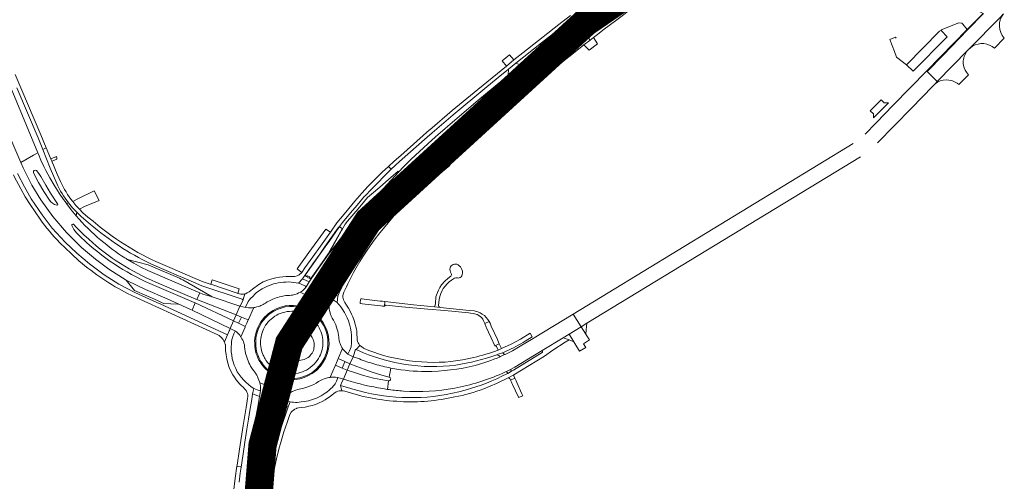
# Model space of a CAD drawing. Header units: metres. Extents: x 166325 to 190320, y 381923 to 404576.
# Tile 494 of 656: x 170089 to 170612, y 392070 to 392315. Entities that reach past the tile are written whole.
import ezdxf

# ---------------------------------------------------------------- set-up
doc = ezdxf.new("R2010")
doc.units = ezdxf.units.M
for name, color, linetype, lineweight in [('B-WE-VH-VERHARDING_ASFALT-GV', 8, 'Continuous', 18), ('B-WE-VH-VERHARDING_BETON-GV', 8, 'Continuous', 18), ('B-WE-VH-VERHARDING_BETONSTRAATSTEEN-GV', 8, 'Continuous', 18), ('B-WE-VH-VERHARDING_HALFVERHARDING-GV', 8, 'Continuous', 18), ('B-WE-VH-VERHARDING_N-WEG', 8, 'Continuous', 18)]:
    doc.layers.add(name, color=color, linetype=linetype, lineweight=lineweight)

msp = doc.modelspace()

# ---------------------------------------------------------------- linework, layer by layer
at = {"layer": 'B-WE-VH-VERHARDING_ASFALT-GV', "flags": 128}
for points in [[(170034.33, 392369.89), (170058.99, 392311.43), (170067.726, 392290.779), (170079.119, 392263.941), (170089.584, 392239.483), (170096.315, 392243.316), (170098.605, 392244.62), (170084.444, 392278.821), (170083.43, 392281.202), (170078.206, 392293.472), (170070.212, 392312.221), (170069.248, 392314.505), (170049.059, 392361.69)], [(170601.067, 392318.545), (170592.557, 392309.904), (170579.571, 392296.454), (170571.064, 392287.827), (170576.406, 392282.418), (170592.739, 392299.18), (170593.175, 392299.627), (170609.781, 392316.513)], [(170611.667, 392318.43), (170609.781, 392316.513), (170593.175, 392299.627), (170593.931, 392300.266)], [(170606.897, 392300.151), (170612.055, 392305.416)], [(170592.739, 392299.18), (170576.406, 392282.418), (170575.255, 392281.237)], [(170605.66, 392301.059), (170606.343, 392300.558), (170606.897, 392300.151)], [(170087.532, 392279.03), (170098.766, 392252.568), (170101.257, 392246.285), (170103.106, 392247.26), (170100.273, 392254.071), (170086.686, 392286.14)], [(170570.834, 392288.06), (170553.063, 392269.863), (170543.967, 392260.549), (170538.089, 392254.529)], [(170544.685, 392249.95), (170562.682, 392268.326), (170574.109, 392280.066), (170575.255, 392281.237), (170576.406, 392282.418), (170571.064, 392287.827), (170570.834, 392288.06)], [(170587.023, 392281.563), (170587.936, 392280.796), (170592.981, 392285.946), (170592.418, 392286.742)], [(170592.418, 392286.742), (170591.963, 392287.384)], [(170531.804, 392249.444), (170383.095, 392158.892), (170387.292, 392152.128), (170390.273, 392153.943), (170535.622, 392242.45)], [(170119.018, 392211.095), (170116.362, 392214.341), (170113.836, 392217.689), (170113.122, 392218.619), (170112.278, 392219.807), (170110.003, 392223.133), (170107.33, 392227.329), (170105.026, 392231.226), (170102.906, 392235.177), (170101.856, 392237.307), (170100.311, 392240.655), (170098.916, 392243.868), (170098.605, 392244.62), (170096.315, 392243.316), (170089.584, 392239.483), (170090.818, 392236.599), (170095.384, 392227.376), (170100.304, 392219.534), (170106.606, 392210.716), (170113.793, 392202.239), (170121.848, 392194.309), (170129.327, 392188.005), (170136.281, 392182.747), (170145.641, 392176.964), (170146.292, 392176.562), (170155.857, 392171.902), (170167.334, 392167.016), (170173.134, 392164.391), (170179.82, 392161.365), (170180.616, 392160.982), (170182.311, 392164.759)], [(170104.847, 392219.402), (170101.859, 392223.942), (170098.94, 392228.818), (170097.07, 392232.425), (170096.314, 392234.136)], [(170097.923, 392235.098), (170099.244, 392233.633), (170100.324, 392231.956), (170102.807, 392227.337), (170105.348, 392223.113), (170109.18, 392217.436)], [(170124.325, 392197.156), (170120.991, 392200.241), (170119.196, 392201.96)], [(170161.4, 392175.889), (170182.575, 392166.839), (170183.143, 392166.615), (170184.709, 392170.105), (170183.824, 392170.432), (170157.012, 392182.096), (170153.286, 392183.831), (170149.616, 392185.85), (170146.193, 392187.89)], [(170182.311, 392164.759), (170181.78, 392165.008), (170160.585, 392174.063)], [(170383.095, 392158.892), (170362.342, 392146.255), (170361.826, 392145.941), (170354.921, 392141.762), (170350.715, 392139.36), (170346.881, 392137.431), (170346.597, 392137.299), (170344.398, 392136.276), (170344.296, 392136.231), (170344.194, 392136.186)], [(170345.236, 392127.232), (170347.159, 392128.095), (170347.667, 392128.347), (170349.756, 392129.384), (170352.014, 392130.629), (170366.478, 392139.454), (170377.665, 392146.266), (170380.918, 392148.247), (170387.292, 392152.128), (170383.095, 392158.892)], [(170287.218, 392129.987), (170286.21, 392130.178), (170285.327, 392125.401)], [(170284.902, 392123.435), (170284.335, 392118.856), (170285.31, 392118.72)]]:
    msp.add_lwpolyline(points, dxfattribs=at)
for points in [[(170467.109, 392370.489), (170466.917, 392370.764), (170464.894, 392373.661), (170463.548, 392372.733), (170458.662, 392369.253), (170456.391, 392367.606), (170451.258, 392363.886), (170444.005, 392358.666), (170424.605, 392344.694), (170412.404, 392335.667), (170406.946, 392331.396), (170399.314, 392325.471), (170391.355, 392319.251), (170384.506, 392313.913), (170384.767, 392313.576), (170386.572, 392311.245), (170386.697, 392311.084), (170393.596, 392316.556), (170401.341, 392322.508), (170414.046, 392332.251), (170438.848, 392350.428), (170467.107, 392370.488)], [(170464.382, 392364.249), (170465.064, 392364.732), (170465.823, 392365.271), (170466.557, 392365.792), (170469.116, 392367.608), (170468.944, 392367.854), (170467.281, 392370.243), (170467.109, 392370.489), (170467.107, 392370.488), (170438.848, 392350.428), (170414.046, 392332.251), (170401.341, 392322.508), (170393.596, 392316.556), (170386.697, 392311.084), (170386.881, 392310.846), (170388.663, 392308.557), (170389.062, 392308.045), (170393.344, 392311.406), (170394.506, 392312.391), (170403.672, 392319.564), (170411.46, 392325.441), (170417.594, 392330.223), (170446.4, 392351.489)], [(170386.697, 392311.084), (170386.572, 392311.245), (170384.767, 392313.576), (170384.506, 392313.913), (170379.032, 392309.646), (170367.87, 392301), (170355.331, 392291.088), (170348.559, 392285.749), (170344.62, 392282.392), (170340.588, 392279.065), (170340.879, 392278.71), (170342.715, 392276.46), (170342.836, 392276.288), (170347.122, 392279.69), (170358.739, 392289.049), (170370.475, 392298.459), (170382.611, 392307.841)], [(170384.72, 392304.778), (170389.013, 392308.007), (170389.062, 392308.045), (170388.663, 392308.557), (170386.881, 392310.846), (170386.697, 392311.084), (170382.611, 392307.841), (170370.475, 392298.459), (170358.739, 392289.049), (170347.122, 392279.69), (170342.836, 392276.288), (170342.993, 392276.11), (170345.01, 392273.841), (170345.287, 392273.528), (170349.845, 392277.261), (170361.384, 392286.588), (170373.069, 392295.884)], [(170342.836, 392276.288), (170342.715, 392276.46), (170340.879, 392278.71), (170340.588, 392279.065), (170332.434, 392272.338), (170320.136, 392261.931), (170311.133, 392254.057), (170309.958, 392253.02), (170305.867, 392249.408), (170296.964, 392241.192), (170292.815, 392237.041), (170290.345, 392234.54), (170284.18, 392227.686), (170280.211, 392223.359), (170274.111, 392216.455), (170269.841, 392211.434), (170265.622, 392206.424), (170260.562, 392200.236), (170256.287, 392194.784), (170256.544, 392194.599), (170258.942, 392192.879), (170259.251, 392192.657), (170259.873, 392193.094), (170260.151, 392193.081), (170260.541, 392192.907), (170263.086, 392196.485), (170265.26, 392199.542), (170267.426, 392202.487), (170269.58, 392205.338), (170271.747, 392208.104), (170272.493, 392209.029), (170274.154, 392211.176), (170286.417, 392225.153), (170288.634, 392227.505), (170294.842, 392233.911), (170299.727, 392238.817), (170307.763, 392246.328), (170314.298, 392252.213), (170323.248, 392259.865), (170339.116, 392273.267)], [(170345.287, 392273.528), (170345.01, 392273.841), (170342.993, 392276.11), (170342.836, 392276.288), (170339.116, 392273.267), (170323.248, 392259.865), (170314.298, 392252.213), (170307.763, 392246.328), (170299.727, 392238.817), (170294.842, 392233.911), (170288.634, 392227.505), (170286.417, 392225.153), (170274.154, 392211.176), (170272.493, 392209.029), (170271.747, 392208.104), (170269.58, 392205.338), (170267.426, 392202.487), (170265.26, 392199.542), (170263.086, 392196.485), (170260.541, 392192.907), (170260.795, 392192.606), (170260.972, 392192.093), (170260.819, 392191.487), (170261.062, 392191.302), (170263.588, 392189.38), (170263.816, 392189.207), (170264.959, 392191.34), (170267.93, 392196.252), (170270.758, 392200.557), (170273.59, 392204.587), (170275.701, 392207.307), (170278.982, 392211.371), (170285.984, 392219.23), (170289.629, 392223.24), (170293.561, 392227.523), (170295.939, 392230.033), (170303.157, 392236.958), (170307.727, 392241.331), (170312.731, 392245.789), (170315.451, 392248.284), (170326.775, 392258.126), (170338.12, 392267.658)], [(170204.062, 392158.376), (170206.039, 392163.118), (170191.304, 392167.968), (170186.383, 392169.486), (170184.709, 392170.105), (170183.143, 392166.615)], [(170283.021, 392165.519), (170281.675, 392165.664), (170280.461, 392165.794), (170271.978, 392166.706), (170271.008, 392166.891), (170270.173, 392167.051), (170270.082, 392166.246), (170269.954, 392165.119), (170269.872, 392164.396), (170271.033, 392164.278), (170272.53, 392164.125), (170280.777, 392163.238), (170281.784, 392163.13), (170282.753, 392163.026)], [(170182.311, 392164.759), (170180.616, 392160.982), (170200.849, 392151.236), (170202.579, 392155.262)], [(170213.363, 392162.32), (170212.761, 392162.233), (170211.763, 392162.192), (170210.496, 392162.188), (170209.123, 392162.384), (170206.039, 392163.118), (170204.062, 392158.376), (170206.8, 392157.29), (170210.435, 392155.768), (170210.563, 392156.053), (170213.201, 392161.958)], [(170208.866, 392152.217), (170205.264, 392153.971), (170202.579, 392155.262), (170200.849, 392151.236), (170203.636, 392149.767), (170204.11, 392149.399), (170204.801, 392148.755), (170205.343, 392148.219), (170205.894, 392147.572), (170206.376, 392146.946), (170206.522, 392146.719), (170206.701, 392147.138), (170208.745, 392151.933)], [(170339.531, 392152.487), (170338.865, 392153.96), (170338.429, 392154.925), (170336.02, 392153.836), (170336.247, 392153.333), (170336.869, 392151.958), (170337.067, 392151.521), (170340.364, 392144.229), (170340.526, 392143.872), (170341.372, 392141.999), (170343.781, 392143.088), (170343.027, 392144.753), (170342.757, 392145.351)], [(170237.229, 392150.286), (170236.388, 392150.231), (170235.83, 392150.082), (170235.113, 392149.922), (170234.518, 392149.718), (170234.019, 392149.496), (170233.453, 392149.231), (170232.864, 392148.853), (170231.699, 392147.855), (170230.646, 392146.431), (170230.31, 392145.783), (170229.948, 392144.922), (170229.633, 392143.933), (170229.484, 392143.072), (170229.471, 392142.136), (170229.548, 392141.33), (170229.696, 392140.507), (170229.961, 392139.702), (170230.242, 392138.968), (170230.581, 392138.273), (170230.888, 392137.726), (170231.307, 392137.182), (170231.792, 392136.656), (170232.399, 392136.086), (170233.138, 392135.529), (170233.75, 392135.188), (170234.539, 392134.817), (170235.175, 392134.588), (170236.05, 392134.408), (170236.907, 392134.295), (170237.618, 392134.252), (170238.383, 392134.31), (170239.241, 392134.461), (170240.072, 392134.726), (170240.766, 392135.014), (170241.498, 392135.382), (170242.186, 392135.843), (170242.911, 392136.385), (170243.381, 392136.88), (170243.9, 392137.488), (170244.379, 392138.153), (170244.735, 392138.76), (170245.041, 392139.515), (170245.215, 392140.187), (170245.342, 392140.799), (170245.485, 392141.642), (170245.512, 392142.308), (170245.477, 392142.97), (170245.421, 392143.546), (170245.304, 392144.17), (170245.092, 392144.862), (170244.887, 392145.432), (170244.636, 392145.999), (170244.328, 392146.495), (170243.802, 392147.254), (170243.209, 392147.93), (170242.617, 392148.469), (170241.943, 392148.994), (170241.276, 392149.372), (170240.521, 392149.721), (170239.527, 392150.046), (170238.732, 392150.188), (170237.986, 392150.278)], [(170389.716, 392148.158), (170387.292, 392152.128), (170380.918, 392148.247), (170383.465, 392144.18), (170383.974, 392143.302), (170386.45, 392139.119), (170389.756, 392141.136), (170388.493, 392143.128), (170391.713, 392145.096), (170390.343, 392147.211)], [(170263.332, 392137.614), (170262.286, 392138.53), (170261.295, 392139.572), (170260.727, 392140.273), (170260.532, 392140.589), (170260.399, 392140.283), (170258.345, 392135.575), (170258.194, 392135.229), (170261.702, 392133.708), (170264.44, 392132.389), (170266.07, 392136.223)], [(170263.011, 392129.02), (170260.255, 392130.181), (170256.726, 392131.776), (170256.567, 392131.413), (170254.032, 392125.602), (170253.858, 392125.205), (170254.399, 392125.291), (170255.74, 392125.379), (170256.776, 392125.313), (170258.035, 392125.111), (170260.969, 392124.239)], [(170353.984, 392114.478), (170356.234, 392115.492), (170355.979, 392116.057), (170355.759, 392116.547), (170353.052, 392122.551), (170352.706, 392123.318), (170352.391, 392124.017), (170352.049, 392124.776), (170349.799, 392123.762), (170350.275, 392122.706), (170350.527, 392122.147), (170350.877, 392121.37), (170353.898, 392114.669)], [(170216.566, 392090.298), (170216.214, 392090.453), (170215.967, 392090.696), (170215.792, 392091.212), (170215.834, 392091.697), (170215.645, 392091.739), (170212.998, 392092.348), (170212.634, 392092.414), (170212.342, 392090.657), (170211.813, 392087.835), (170210.742, 392079.712), (170209.855, 392072.989), (170208.685, 392063.157), (170206.82, 392040.346), (170206.598, 392030.596), (170207.17, 392030.593), (170210.086, 392030.577), (170210.356, 392030.575), (170210.656, 392040.155), (170211.733, 392055.905), (170212.301, 392062.659), (170213.623, 392073.156), (170214.709, 392080.149)], [(170220.927, 392088.09), (170221.102, 392088.746), (170221.483, 392090.068), (170221.147, 392090.166), (170218.2, 392091.025), (170217.718, 392091.166), (170217.619, 392090.829), (170217.389, 392090.525), (170217.009, 392090.347), (170216.566, 392090.298), (170214.709, 392080.149), (170213.623, 392073.156), (170212.301, 392062.659), (170211.733, 392055.905), (170210.656, 392040.155), (170210.356, 392030.575), (170210.627, 392030.574), (170213.577, 392030.553), (170214.003, 392030.549), (170214.202, 392040.017), (170216.01, 392062.253), (170218.04, 392075.798), (170219.752, 392084.142)]]:
    msp.add_lwpolyline(points, close=True, dxfattribs=at)
at = {"layer": 'B-WE-VH-VERHARDING_ASFALT-GV'}
for points in [[(170612.055, 392305.416, -0.375289), (170611.667, 392318.43)], [(170593.931, 392300.266, -0.3337898), (170605.66, 392301.059)], [(170590.286, 392293.429, -0.1699008), (170592.739, 392299.18)], [(170590.283, 392292.207, -0.0319147), (170590.286, 392293.429)], [(170591.963, 392287.384, -0.137285), (170590.283, 392292.207)], [(170575.255, 392281.237, -0.325119), (170587.023, 392281.563)], [(170096.314, 392234.136, -0.7877605), (170097.923, 392235.098)], [(170109.18, 392217.436, -0.7045125), (170108.662, 392216.695)], [(170132.197, 392198.081, -0.0432558), (170119.018, 392211.095)], [(170116.741, 392205.952, -0.7246376), (170117.541, 392206.568)], [(170125.687, 392198.637, 0.0878697), (170161.4, 392175.889)], [(170144.786, 392188.765, -0.0365624), (170132.197, 392198.081)], [(170146.193, 392187.89, -0.0035188), (170144.786, 392188.765)], [(170344.194, 392136.186, -0.0381341), (170331.021, 392131.57)], [(170304.642, 392128.345, -0.0441889), (170287.218, 392129.987)], [(170331.021, 392131.57, -0.0581125), (170304.642, 392128.345)], [(170285.327, 392125.401, -0.9730898), (170284.902, 392123.435)], [(170320.086, 392119.435, 0.0536357), (170345.236, 392127.232)], [(170285.31, 392118.72, 0.0142991), (170292.859, 392117.914)], [(170292.859, 392117.914, 0.0561566), (170320.086, 392119.435)]]:
    msp.add_lwpolyline(points, format="xyb", dxfattribs=at)
at = {"layer": 'B-WE-VH-VERHARDING_BETON-GV', "flags": 128}
for points in [[(170419.737, 392325.621), (170423.006, 392328.186), (170441.783, 392342.211), (170441.706, 392342.316), (170440.668, 392343.725), (170440.55, 392343.885), (170434.094, 392339.133), (170418.193, 392327.19), (170414.264, 392324.142), (170407.054, 392318.755), (170404.003, 392316.431), (170393.861, 392308.714), (170390.642, 392306.196), (170390.775, 392306.026), (170391.909, 392304.581), (170392.048, 392304.403), (170393.857, 392305.8), (170395.157, 392306.831), (170399.535, 392310.243), (170405.493, 392314.743), (170408.316, 392316.875), (170413.173, 392320.626), (170415.442, 392322.359)], [(170388.766, 392301.871), (170392.048, 392304.403), (170391.909, 392304.581), (170390.775, 392306.026), (170390.642, 392306.196), (170387.304, 392303.605), (170378.157, 392296.446), (170367.731, 392288.118), (170360.251, 392282.155), (170351.311, 392274.992), (170342.369, 392267.772), (170331.863, 392258.907), (170321.104, 392249.726), (170315.485, 392244.764), (170313.481, 392242.948), (170315.031, 392241.331), (170319.8, 392245.614), (170327.72, 392252.486), (170338.99, 392262.044), (170347.07, 392268.708), (170355.18, 392275.218), (170361.124, 392279.954), (170368.014, 392285.498), (170377.341, 392292.957), (170383.131, 392297.519)], [(170305.513, 392231.719), (170306.644, 392232.968), (170308.274, 392234.769), (170310.296, 392236.91), (170314.543, 392240.874), (170315.031, 392241.331), (170313.481, 392242.948), (170313.096, 392242.6), (170309.127, 392238.854), (170306.544, 392236.205), (170303.589, 392232.878), (170301.014, 392229.987), (170299.789, 392228.554), (170297.303, 392225.442), (170292.806, 392220.492), (170290.503, 392217.753), (170288.479, 392215.399), (170286.273, 392212.795), (170281.639, 392207.011), (170277.448, 392201.914), (170274.414, 392197.912), (170272.27, 392194.917), (170272.236, 392194.865), (170268.823, 392189.701), (170267.195, 392187.005), (170265.57, 392184.223), (170264.099, 392181.562), (170262.759, 392178.89), (170261.285, 392175.905), (170260.053, 392173.24), (170258.767, 392170.23), (170258.052, 392168.329), (170257.582, 392164.954), (170258.165, 392164.369), (170258.672, 392163.805), (170259.521, 392162.724), (170260.372, 392161.568), (170261.485, 392159.75), (170262.518, 392157.862), (170262.979, 392156.878), (170263.6, 392155.278), (170264.202, 392153.511), (170264.742, 392151.391), (170265.083, 392149.487), (170265.254, 392147.632), (170265.28, 392145.499), (170265.264, 392143.557), (170265.062, 392141.495), (170264.773, 392140.481), (170264.257, 392139.296), (170263.332, 392137.614), (170266.07, 392136.223), (170266.606, 392137.801), (170267.245, 392139.681), (170267.291, 392139.75), (170267.488, 392139.989), (170267.54, 392140.013), (170267.765, 392140.119), (170269.704, 392142.22), (170269.549, 392142.373), (170269.091, 392143.002), (170268.796, 392143.624), (170268.51, 392144.303), (170268.288, 392145.155), (170268.285, 392145.777), (170268.244, 392146.52), (170268.163, 392147.766), (170268.099, 392148.63), (170268.037, 392149.837), (170267.866, 392150.927), (170267.638, 392152.072), (170267.254, 392153.55), (170266.674, 392155.442), (170265.913, 392157.376), (170265.296, 392158.794), (170264.481, 392160.427), (170263.704, 392162.014), (170262.662, 392163.54), (170261.724, 392165.064), (170261.567, 392165.319), (170260.983, 392166.426), (170260.784, 392167.161), (170260.71, 392167.874), (170260.713, 392168.328), (170260.714, 392168.591), (170260.912, 392169.416), (170261.248, 392170.468), (170262.53, 392173.309), (170263.248, 392174.901), (170265.079, 392178.484), (170266.33, 392180.931), (170269.63, 392186.821), (170271.036, 392189.09), (170273.881, 392193.384), (170277.264, 392198.093), (170280.33, 392201.987), (170283.1, 392205.378), (170287.14, 392210.314), (170289.924, 392213.71), (170293.634, 392218.215), (170298.506, 392223.802), (170301.595, 392227.317), (170303.834, 392229.864)], [(170272.484, 392221.766), (170275.853, 392225.288), (170279.181, 392228.682), (170282.619, 392232.119), (170286.281, 392235.85), (170286.151, 392235.989), (170285.008, 392237.211), (170284.866, 392237.363), (170281.595, 392234.26), (170277.735, 392230.386), (170274.189, 392226.788), (170270.731, 392223.125), (170267.013, 392218.843), (170262.216, 392213.047), (170259.341, 392209.599), (170257.433, 392207.37), (170257.417, 392207.353), (170254.029, 392202.41), (170248.728, 392194.916), (170244.686, 392189.249), (170240.533, 392183.383), (170238.867, 392181.035), (170237.411, 392179.653), (170236.417, 392179.129), (170235.219, 392178.819), (170233.695, 392178.757), (170232.079, 392178.861), (170230.605, 392178.897), (170226.974, 392178.522), (170225.011, 392178.116), (170222.924, 392177.668), (170220.7, 392176.947), (170218.276, 392175.934), (170216.011, 392174.591), (170212.708, 392172.176), (170210.893, 392170.767), (170209.816, 392170.091), (170209.017, 392169.698), (170208.638, 392169.586), (170207.688, 392166.654), (170207.644, 392166.439), (170206.236, 392163.471), (170206.039, 392163.118), (170209.123, 392162.384), (170209.039, 392162.661), (170209.845, 392164.363), (170210.419, 392165.464), (170210.956, 392166.33), (170211.621, 392167.204), (170212.956, 392168.445), (170213.897, 392169.467), (170214.653, 392170.096), (170215.855, 392170.951), (170216.892, 392171.675), (170217.767, 392172.296), (170218.868, 392172.889), (170220.334, 392173.553), (170221.493, 392174.025), (170222.608, 392174.438), (170223.828, 392174.855), (170225.019, 392175.124), (170226.287, 392175.406), (170227.562, 392175.636), (170229.068, 392175.813), (170230.412, 392175.86), (170231.923, 392175.921), (170233.264, 392175.888), (170234.556, 392175.692), (170235.955, 392175.47), (170237.128, 392175.204), (170239.203, 392177.65), (170239.91, 392178.673), (170240.395, 392179.429), (170244.726, 392185.48), (170248.363, 392190.678), (170250.989, 392194.479), (170254.352, 392199.191), (170258.26, 392204.641), (170258.815, 392205.362), (170260.465, 392207.504), (170264.75, 392212.6), (170268.321, 392216.826), (170272.18, 392221.449)], [(170259.251, 392192.657), (170258.942, 392192.879), (170256.544, 392194.599), (170256.287, 392194.784), (170253.069, 392190.631), (170248.833, 392184.746), (170243.796, 392177.589), (170242.79, 392175.968), (170241.153, 392173.33), (170240.512, 392172.527), (170239.917, 392171.896), (170239.22, 392171.267), (170238.65, 392170.824), (170238.041, 392170.463), (170238.365, 392170.305), (170242.741, 392168.186), (170243.224, 392167.952), (170243.144, 392168.158), (170245.175, 392171.485), (170246.751, 392174.047), (170247.748, 392175.668), (170252.423, 392182.853), (170257.042, 392189.605)], [(170261.729, 392185.314), (170263.816, 392189.207), (170263.588, 392189.38), (170261.062, 392191.302), (170260.819, 392191.487), (170255.801, 392182.982), (170250.693, 392174.09), (170249.849, 392172.483), (170248.472, 392169.862), (170246.714, 392166.403), (170246.528, 392166.316), (170246.942, 392166.121), (170252.848, 392163.345), (170253.257, 392163.152), (170253.194, 392163.784), (170253.307, 392165.068), (170253.464, 392166.474), (170253.662, 392167.257), (170254.612, 392170.133), (170255.235, 392172.016), (170258.37, 392178.826), (170261.523, 392184.929)], [(170248.051, 392175.729), (170250.591, 392174.4), (170252.804, 392178.412), (170256.958, 392185.597), (170260.636, 392191.608), (170260.82, 392192.079), (170260.698, 392192.521), (170260.472, 392192.787), (170260.184, 392192.884), (170259.83, 392192.871), (170259.446, 392192.561), (170257.225, 392189.524), (170250.899, 392180.081)], [(170242.79, 392175.968), (170239.203, 392177.65), (170237.128, 392175.204), (170238.102, 392174.97), (170238.967, 392174.602), (170240.116, 392174.085), (170240.756, 392173.656), (170241.153, 392173.33)], [(170249.849, 392172.483), (170246.751, 392174.047), (170245.175, 392171.485), (170248.472, 392169.862)], [(170244.987, 392167.079), (170243.224, 392167.952), (170242.741, 392168.186), (170238.365, 392170.305), (170238.041, 392170.463), (170237.197, 392170.066), (170236.347, 392169.629), (170235.254, 392169.255), (170235.194, 392169.227), (170234.507, 392169.055), (170234.003, 392168.966), (170233.278, 392168.913), (170232.253, 392168.821), (170231.209, 392168.771), (170230.459, 392168.657), (170229.507, 392168.524), (170228.792, 392168.414), (170227.882, 392168.238), (170226.945, 392167.987), (170226.075, 392167.704), (170225.208, 392167.435), (170224.326, 392167.147), (170223.468, 392166.782), (170222.855, 392166.507), (170222.018, 392166.101), (170221.301, 392165.702), (170220.555, 392165.289), (170219.641, 392164.747), (170218.83, 392164.228), (170218.321, 392163.951), (170217.682, 392163.651), (170217.13, 392163.38), (170216.548, 392163.132), (170215.745, 392162.869), (170214.939, 392162.652), (170213.844, 392162.389), (170213.363, 392162.32), (170213.201, 392161.958), (170210.563, 392156.053), (170210.435, 392155.768), (170209.674, 392154.045), (170208.866, 392152.217), (170208.745, 392151.933), (170206.701, 392147.138), (170206.522, 392146.719), (170206.743, 392146.377), (170207.074, 392145.754), (170207.496, 392144.935), (170207.838, 392144.205), (170208.128, 392143.374), (170208.345, 392142.483), (170208.507, 392141.442), (170208.615, 392140.212), (170208.782, 392139.185), (170209.037, 392137.973), (170209.284, 392137.046), (170209.606, 392135.878), (170209.943, 392134.893), (170210.331, 392133.932), (170210.818, 392132.867), (170211.211, 392132.109), (170211.656, 392131.162), (170212.278, 392130.185), (170212.729, 392129.518), (170213.3, 392128.73), (170213.911, 392127.937), (170214.378, 392127.289), (170214.481, 392127.128), (170214.902, 392126.467), (170215.28, 392125.715), (170215.761, 392124.663), (170216.122, 392123.815), (170216.461, 392122.798), (170216.554, 392122.326), (170217.023, 392122.15), (170222.34, 392120.167), (170222.724, 392120.023), (170224.548, 392119.351), (170224.603, 392119.516), (170224.923, 392120.475), (170224.941, 392120.53), (170226.529, 392125.287), (170225.524, 392125.701), (170224.333, 392126.259), (170223.083, 392127.008), (170221.891, 392127.809), (170220.801, 392128.621), (170219.942, 392129.341), (170219.043, 392130.326), (170218.155, 392131.411), (170217.288, 392132.553), (170216.695, 392133.431), (170216.131, 392134.432), (170215.577, 392135.638), (170215.165, 392136.591), (170214.711, 392137.785), (170214.355, 392139.072), (170214.126, 392140.443), (170213.95, 392141.699), (170213.832, 392143.286), (170213.826, 392144.584), (170213.919, 392145.846), (170214.101, 392147.196), (170214.398, 392148.53), (170214.736, 392149.731), (170215.167, 392150.879), (170215.706, 392152.129), (170216.391, 392153.491), (170217.095, 392154.661), (170219.093, 392157.164), (170220.043, 392158.123), (170221.079, 392159.017), (170222.317, 392159.956), (170223.704, 392160.83), (170225.184, 392161.607), (170226.635, 392162.218), (170228.339, 392162.769), (170230.022, 392163.169), (170232.225, 392163.434), (170234.477, 392163.498), (170235.881, 392163.306), (170237.329, 392163.075), (170238.567, 392162.805), (170240.031, 392162.381), (170241.236, 392161.929), (170242.037, 392161.517), (170244.446, 392166.059), (170244.458, 392166.082), (170244.913, 392166.94)], [(170254.448, 392157.977), (170254.161, 392158.673), (170253.868, 392159.59), (170253.605, 392160.686), (170253.437, 392161.499), (170253.32, 392162.524), (170253.257, 392163.152), (170252.848, 392163.345), (170246.942, 392166.121), (170246.528, 392166.316), (170244.987, 392167.079), (170244.913, 392166.94), (170244.458, 392166.082), (170244.446, 392166.059), (170242.037, 392161.517), (170242.389, 392161.336), (170243.657, 392160.701), (170244.714, 392159.958), (170245.971, 392159.008), (170247.139, 392158.007), (170248.283, 392156.854), (170249.15, 392155.816), (170250.196, 392154.344), (170251.168, 392152.625), (170252.145, 392150.317), (170252.866, 392147.924), (170253.259, 392145.316), (170253.321, 392142.815), (170253.015, 392140.318), (170252.426, 392137.819), (170251.491, 392135.453), (170250.212, 392133.243), (170248.783, 392131.228), (170246.789, 392129.125), (170244.464, 392127.254), (170242.396, 392126.141), (170240.184, 392125.162), (170237.921, 392124.491), (170235.186, 392124.046), (170233.197, 392123.976), (170231.619, 392124.063), (170230.484, 392124.24), (170229.416, 392124.424), (170228.074, 392124.764), (170226.792, 392125.179), (170226.529, 392125.287), (170224.941, 392120.53), (170224.923, 392120.475), (170224.603, 392119.516), (170224.548, 392119.351), (170226.407, 392118.666), (170226.806, 392118.52), (170231.704, 392116.721), (170232.17, 392116.55), (170232.726, 392116.962), (170233.795, 392117.626), (170235.615, 392118.431), (170236.579, 392118.707), (170237.52, 392118.923), (170239.918, 392119.408), (170241.031, 392119.767), (170242.116, 392120.129), (170244.29, 392121.011), (170245.33, 392121.499), (170246.522, 392122.171), (170247.802, 392123.036), (170248.463, 392123.447), (170249.122, 392123.794), (170249.827, 392124.137), (170250.694, 392124.431), (170251.858, 392124.789), (170253.148, 392125.093), (170253.858, 392125.205), (170254.032, 392125.602), (170256.567, 392131.413), (170256.726, 392131.776), (170257.61, 392133.856), (170258.194, 392135.229), (170258.345, 392135.575), (170260.399, 392140.283), (170260.532, 392140.589), (170260.204, 392141.121), (170259.802, 392141.826), (170259.44, 392142.624), (170259.2, 392143.136), (170258.896, 392143.998), (170258.713, 392144.816), (170258.684, 392145.082), (170258.614, 392145.75), (170258.504, 392146.678), (170258.392, 392147.668), (170258.206, 392148.787), (170258.007, 392149.799), (170257.741, 392150.742), (170257.354, 392151.993), (170256.873, 392153.099), (170256.199, 392154.516), (170255.706, 392155.541), (170255.039, 392156.773), (170254.535, 392157.768)], [(170258.052, 392168.329), (170255.976, 392169.461), (170254.612, 392170.133), (170253.662, 392167.257), (170256.051, 392166.138), (170257.582, 392164.954)], [(170226.703, 392125.81), (170227.544, 392128.327), (170227.249, 392128.438), (170226.397, 392128.836), (170225.451, 392129.323), (170224.712, 392129.734), (170223.906, 392130.261), (170223.133, 392130.802), (170222.458, 392131.363), (170221.795, 392132.01), (170221.248, 392132.524), (170220.735, 392133.135), (170220.28, 392133.68), (170219.844, 392134.353), (170219.445, 392135.004), (170219.048, 392135.682), (170218.679, 392136.413), (170218.369, 392137.047), (170217.998, 392137.923), (170217.706, 392138.744), (170217.502, 392139.659), (170217.287, 392140.542), (170217.124, 392141.543), (170217.001, 392142.656), (170216.951, 392143.896), (170216.969, 392144.849), (170217.087, 392145.929), (170217.223, 392146.83), (170217.46, 392147.913), (170218.162, 392149.958), (170218.523, 392150.806), (170219.045, 392151.849), (170219.674, 392152.889), (170220.115, 392153.509), (170220.867, 392154.513), (170221.664, 392155.366), (170222.536, 392156.201), (170223.448, 392156.949), (170224.48, 392157.699), (170225.519, 392158.319), (170226.402, 392158.761), (170227.399, 392159.188), (170228.513, 392159.592), (170229.831, 392159.957), (170231.058, 392160.148), (170232.269, 392160.317), (170233.66, 392160.358), (170234.769, 392160.32), (170235.73, 392160.199), (170236.3, 392160.114), (170237.162, 392159.921), (170238.163, 392159.662), (170239.142, 392159.343), (170240.058, 392158.943), (170240.554, 392158.721), (170241.779, 392161.031), (170241.013, 392161.426), (170239.858, 392161.858), (170238.431, 392162.271), (170237.227, 392162.534), (170235.8, 392162.762), (170234.447, 392162.947), (170232.265, 392162.885), (170230.119, 392162.626), (170228.488, 392162.239), (170226.827, 392161.702), (170225.419, 392161.109), (170223.979, 392160.353), (170222.63, 392159.504), (170221.426, 392158.59), (170220.418, 392157.721), (170219.504, 392156.798), (170217.548, 392154.346), (170216.873, 392153.225), (170216.204, 392151.896), (170215.677, 392150.673), (170215.259, 392149.559), (170214.931, 392148.395), (170214.643, 392147.1), (170214.467, 392145.789), (170214.376, 392144.565), (170214.382, 392143.308), (170214.497, 392141.757), (170214.67, 392140.526), (170214.893, 392139.191), (170215.234, 392137.956), (170215.675, 392136.798), (170216.079, 392135.862), (170216.621, 392134.682), (170217.164, 392133.721), (170217.735, 392132.874), (170218.587, 392131.752), (170219.459, 392130.686), (170220.324, 392129.739), (170221.142, 392129.052), (170222.209, 392128.258), (170223.378, 392127.473), (170224.592, 392126.745), (170225.745, 392126.205)], [(170248.714, 392155.48), (170247.876, 392156.483), (170246.764, 392157.604), (170245.626, 392158.58), (170244.39, 392159.513), (170243.374, 392160.227), (170242.14, 392160.845), (170241.779, 392161.031), (170240.554, 392158.721), (170240.949, 392158.545), (170241.672, 392158.156), (170242.479, 392157.667), (170243.105, 392157.27), (170243.675, 392156.819), (170244.266, 392156.325), (170245.073, 392155.626), (170245.804, 392154.918), (170246.526, 392153.993), (170247.056, 392153.231), (170247.54, 392152.54), (170248.061, 392151.601), (170248.52, 392150.593), (170249.022, 392149.525), (170249.295, 392148.66), (170249.619, 392147.402), (170249.856, 392146.329), (170249.992, 392145.303), (170250.028, 392144.149), (170250.039, 392143.05), (170249.982, 392141.839), (170249.866, 392140.867), (170249.707, 392140.147), (170249.508, 392139.295), (170249.174, 392138.346), (170248.733, 392137.158), (170248.298, 392136.238), (170247.713, 392135.245), (170247.051, 392134.19), (170246.317, 392133.233), (170245.425, 392132.242), (170244.416, 392131.33), (170243.398, 392130.467), (170242.4, 392129.732), (170241.334, 392129.112), (170240.314, 392128.62), (170239.214, 392128.131), (170238.036, 392127.75), (170236.904, 392127.498), (170235.611, 392127.277), (170234.294, 392127.192), (170232.602, 392127.169), (170231.652, 392127.295), (170230.821, 392127.424), (170229.893, 392127.587), (170229.032, 392127.834), (170228.262, 392128.058), (170227.544, 392128.327), (170226.703, 392125.81), (170226.981, 392125.695), (170228.227, 392125.293), (170229.531, 392124.962), (170230.573, 392124.782), (170231.677, 392124.611), (170233.203, 392124.526), (170235.132, 392124.595), (170237.799, 392125.028), (170239.993, 392125.679), (170242.154, 392126.636), (170244.158, 392127.714), (170246.415, 392129.531), (170248.357, 392131.578), (170249.749, 392133.54), (170250.995, 392135.693), (170251.9, 392137.984), (170252.473, 392140.415), (170252.77, 392142.842), (170252.71, 392145.268), (170252.328, 392147.803), (170251.627, 392150.13), (170250.674, 392152.382), (170249.731, 392154.049)], [(170206.8, 392157.29), (170204.062, 392158.376), (170202.579, 392155.262), (170205.264, 392153.971)], [(170212.731, 392116.421), (170213.452, 392119.3), (170212.052, 392120.23), (170210.597, 392121.349), (170209.265, 392122.474), (170208.005, 392123.758), (170206.581, 392125.299), (170205.571, 392126.709), (170204.616, 392128.238), (170203.745, 392129.928), (170202.939, 392131.751), (170202.37, 392133.477), (170201.936, 392135.126), (170201.619, 392137.039), (170201.414, 392138.713), (170201.325, 392140.196), (170201.332, 392141.461), (170201.441, 392142.853), (170201.6, 392144.093), (170201.762, 392145.309), (170202.002, 392146.268), (170202.251, 392147.02), (170202.814, 392148.337), (170203.456, 392149.703), (170203.636, 392149.767), (170200.849, 392151.236), (170200.566, 392150.5), (170200.367, 392149.984), (170199.459, 392147.901), (170197.746, 392144.05), (170198.162, 392142.668), (170198.419, 392142.672), (170198.376, 392141.636), (170198.425, 392139.557), (170198.615, 392137.206), (170198.97, 392135.054), (170199.535, 392132.752), (170200.341, 392130.462), (170201.356, 392128.096), (170202.156, 392126.616), (170203.061, 392125.25), (170204.008, 392123.932), (170205.879, 392121.686), (170206.831, 392120.785), (170207.7, 392119.963), (170208.663, 392118.999), (170209.274, 392118.25), (170209.726, 392117.414), (170210.002, 392116.684), (170210.19, 392115.873), (170210.23, 392115.008), (170210.075, 392113.956), (170209.669, 392111.589), (170209.272, 392109.238), (170207.638, 392099.669), (170205.732, 392087.137), (170204.495, 392078.54), (170204.405, 392077.955), (170204.646, 392077.916), (170206.473, 392077.617), (170206.666, 392077.585), (170207.503, 392083.315), (170208.543, 392090.788), (170209.616, 392097.736), (170210.489, 392102.969), (170211.281, 392107.6), (170212.331, 392113.547)], [(170264.44, 392132.389), (170261.702, 392133.708), (170261.67, 392133.542), (170260.255, 392130.181), (170263.011, 392129.02)], [(170260.178, 392118.07), (170259.434, 392120.868), (170260.393, 392122.973), (170260.969, 392124.239), (170258.035, 392125.111), (170257.638, 392124.07), (170257.241, 392123.144), (170257.008, 392122.525), (170256.557, 392121.815), (170256.222, 392121.33), (170255.756, 392120.691), (170254.97, 392119.852), (170254.359, 392119.303), (170253.347, 392118.379), (170252.085, 392117.431), (170251.253, 392116.829), (170250.279, 392116.14), (170249.147, 392115.467), (170247.785, 392114.742), (170246.605, 392114.189), (170245.615, 392113.825), (170244.534, 392113.43), (170243.506, 392113.108), (170242.412, 392112.807), (170241.335, 392112.588), (170240.088, 392112.357), (170238.617, 392112.141), (170237.388, 392112.056), (170236.451, 392111.954), (170235.455, 392111.923), (170234.52, 392111.987), (170233.509, 392112.12), (170232.776, 392112.241), (170231.56, 392109.52), (170230.711, 392106.971), (170227.34, 392097.23), (170226.362, 392094.017), (170225.233, 392090.146), (170224.384, 392087.011), (170223.198, 392081.994), (170222.463, 392078.335), (170221.888, 392075.089), (170222.003, 392075.07), (170223.798, 392074.776), (170224.036, 392074.737), (170224.44, 392077.013), (170225.404, 392081.932), (170226.695, 392087.093), (170227.888, 392091.364), (170229.378, 392096.271), (170231.075, 392101.274), (170232.505, 392105.457), (170233.172, 392106.659), (170233.718, 392107.318), (170234.377, 392107.867), (170235.143, 392108.304), (170236.103, 392108.759), (170236.229, 392108.796), (170237.028, 392109.033), (170238.45, 392109.18), (170240.667, 392109.422), (170242.676, 392109.869), (170244.384, 392110.316), (170245.673, 392110.696), (170247.021, 392111.212), (170248.17, 392111.709), (170249.616, 392112.4), (170251.294, 392113.334), (170252.602, 392114.098), (170253.854, 392115.012), (170255.952, 392116.696), (170257.062, 392117.508), (170257.985, 392117.893), (170258.701, 392118.087), (170259.505, 392118.12)], [(170220.931, 392113.433), (170221.642, 392116.331), (170222.724, 392120.023), (170222.34, 392120.167), (170217.023, 392122.15), (170216.554, 392122.326), (170216.687, 392121.648), (170216.888, 392120.523), (170216.931, 392119.2), (170216.897, 392118.015), (170216.369, 392114.991), (170215.307, 392108.689), (170214.36, 392103.157), (170213.195, 392095.789), (170212.634, 392092.414), (170212.998, 392092.348), (170215.645, 392091.739), (170215.834, 392091.697), (170216.943, 392096.474), (170217.788, 392100.342), (170219.12, 392106.004), (170220.201, 392110.275)], [(170216.897, 392118.015), (170215.193, 392118.619), (170213.452, 392119.3), (170212.731, 392116.421), (170215.471, 392115.443), (170216.369, 392114.991)], [(170228.232, 392110.706), (170229.356, 392113.514), (170229.675, 392114.001), (170230.388, 392114.912), (170231.069, 392115.569), (170231.851, 392116.313), (170232.17, 392116.55), (170231.704, 392116.721), (170226.806, 392118.52), (170226.407, 392118.666), (170225.133, 392114.969), (170224.152, 392112.276), (170222.39, 392107.223), (170221.125, 392102.891), (170219.635, 392097.988), (170218.661, 392094.39), (170217.718, 392091.166), (170218.2, 392091.025), (170221.147, 392090.166), (170221.483, 392090.068), (170222.701, 392094.295), (170226.384, 392106.09)], [(170225.133, 392114.969), (170221.642, 392116.331), (170220.931, 392113.433), (170224.152, 392112.276)], [(170232.776, 392112.241), (170231.507, 392112.627), (170229.693, 392113.295), (170229.356, 392113.514), (170228.232, 392110.706), (170229.444, 392110.255), (170231.245, 392109.583), (170231.56, 392109.52)]]:
    msp.add_lwpolyline(points, close=True, dxfattribs=at)
for points in [[(170381.673, 392317.631), (170375.365, 392312.715), (170356.343, 392297.678), (170351.539, 392293.9), (170347.546, 392290.695), (170332.326, 392278.273), (170318.733, 392267.018), (170306.893, 392256.832), (170306.742, 392256.702), (170291.479, 392243.189), (170287.936, 392240.12), (170284.866, 392237.363), (170285.008, 392237.211), (170286.151, 392235.989), (170286.281, 392235.85), (170288.414, 392237.805), (170290.844, 392239.958), (170305.503, 392252.846), (170308.168, 392255.276), (170319.311, 392264.811), (170336.141, 392278.824), (170343.25, 392284.635), (170348.679, 392289.063), (170352.529, 392292.195), (170366.258, 392303.002), (170382.105, 392315.477)], [(170110.75, 392229.236), (170108.952, 392233.202), (170106.038, 392240.209), (170105.787, 392240.813), (170105.522, 392241.45), (170105.413, 392241.712), (170103.106, 392247.26), (170101.257, 392246.285), (170105.206, 392236.324), (170108.707, 392228.347)], [(170141.484, 392172.394), (170146.208, 392169.822), (170150.883, 392167.588), (170194.265, 392147.859), (170194.934, 392147.463), (170195.56, 392147.001), (170196.134, 392146.477), (170196.652, 392145.897), (170197.108, 392145.267), (170197.496, 392144.593), (170197.746, 392144.05), (170199.459, 392147.901), (170163.942, 392164.071), (170161.775, 392165.058), (170150.103, 392170.372), (170141.717, 392174.838), (170133.917, 392179.733), (170126.123, 392185.48), (170119.446, 392191.157), (170113.101, 392197.158), (170106.237, 392204.567), (170100.991, 392211.646), (170095.186, 392220.176), (170091.612, 392226.443), (170087.807, 392233.584)], [(170105.348, 392223.113), (170102.807, 392227.337), (170100.324, 392231.956), (170099.244, 392233.633), (170097.923, 392235.098)], [(170085.778, 392232.825), (170086.125, 392231.898), (170089.615, 392225.37), (170091.938, 392221.216), (170094.493, 392217.088), (170099.851, 392209.377)], [(170109.18, 392217.436), (170105.348, 392223.113)], [(170114.961, 392217.917), (170117.045, 392215.399), (170119.286, 392213.018), (170120.543, 392211.809), (170121.717, 392210.75), (170122.923, 392209.728), (170126.584, 392206.516)], [(170131.78, 392205.12), (170128.086, 392208.18), (170125.252, 392210.377), (170122.571, 392212.757), (170120.733, 392214.588), (170118.893, 392216.611), (170117.158, 392218.724)], [(170125.687, 392198.637), (170123.066, 392201.021), (170119.115, 392204.887), (170117.541, 392206.568)], [(170110.257, 392196.807), (170116.271, 392191.015)], [(170158.403, 392185.711), (170159.006, 392185.423), (170160.234, 392184.889), (170173.358, 392179.188), (170174.327, 392178.767), (170175.189, 392178.392), (170181.31, 392175.74), (170185.774, 392173.955), (170206.597, 392167.051), (170207.104, 392166.809), (170207.572, 392166.497), (170207.644, 392166.439), (170207.688, 392166.654), (170208.638, 392169.586), (170207.976, 392169.473), (170207.245, 392169.426), (170206.513, 392169.458), (170205.789, 392169.571), (170205.081, 392169.761), (170204.85, 392169.852)], [(170204.85, 392169.852), (170204.466, 392170.003), (170190.515, 392174.7), (170190.158, 392174.82), (170186.501, 392176.051), (170182.162, 392177.769), (170168.794, 392183.591)], [(170202.579, 392155.262), (170204.062, 392158.376), (170183.143, 392166.615), (170182.575, 392166.839), (170161.4, 392175.889)], [(170160.585, 392174.063), (170181.78, 392165.008), (170182.311, 392164.759), (170202.579, 392155.262)], [(170360.119, 392148.677), (170355.065, 392145.552), (170350.13, 392142.862), (170345.025, 392140.509), (170343.161, 392139.757), (170342.677, 392139.562)], [(170348.468, 392125.033), (170348.845, 392125.215), (170351.477, 392126.607), (170351.494, 392126.553), (170367.776, 392136.515), (170372.242, 392139.725), (170378.862, 392143.916), (170380.887, 392145.123), (170377.665, 392146.266), (170366.478, 392139.454), (170366.743, 392139.236), (170366.794, 392138.888), (170366.789, 392138.58), (170366.532, 392138.398), (170351.35, 392129.079), (170350.297, 392128.479), (170348.235, 392127.357), (170347.842, 392127.143)], [(170357.603, 392144.503), (170361.304, 392146.78), (170360.119, 392148.677)], [(170270.509, 392141.554), (170269.704, 392142.22), (170267.765, 392140.119), (170271.612, 392138.334)], [(170269.454, 392135.025), (170266.07, 392136.223), (170264.44, 392132.389), (170268.164, 392130.961), (170271.919, 392129.511), (170276.201, 392128.052), (170281.437, 392126.47), (170285.327, 392125.401), (170286.21, 392130.178)], [(170330.311, 392135.861), (170324.234, 392134.564), (170318.088, 392133.653)], [(170342.386, 392137.207), (170343.121, 392137.475), (170345.451, 392138.265), (170345.593, 392138.333), (170346.672, 392138.852), (170347.364, 392139.137)], [(170284.902, 392123.435), (170280.873, 392124.088), (170276.889, 392124.88), (170271.661, 392126.168), (170266.792, 392127.744), (170263.011, 392129.02), (170260.969, 392124.239), (170265.124, 392123.088)], [(170335.504, 392119.211), (170342.254, 392122.037), (170348.468, 392125.033)], [(170272.63, 392117.236), (170266.028, 392118.952), (170264.947, 392119.289), (170259.434, 392120.868), (170260.178, 392118.07), (170260.876, 392118.04), (170261.758, 392117.86)], [(170284.335, 392118.856), (170284.902, 392123.435)], [(170205.57, 392069.473), (170206.179, 392074.252), (170206.666, 392077.585), (170206.473, 392077.617), (170204.646, 392077.916), (170204.405, 392077.955), (170203.444, 392071.691), (170202.512, 392064.22)], [(170222.688, 392066.488), (170223.469, 392071.552), (170224.036, 392074.737), (170223.798, 392074.776), (170222.003, 392075.07), (170221.888, 392075.089), (170221.777, 392074.462), (170221.073, 392070.506), (170220.545, 392067.239)]]:
    msp.add_lwpolyline(points, dxfattribs=at)
at = {"layer": 'B-WE-VH-VERHARDING_BETON-GV'}
for points in [[(170108.707, 392228.347, 0.059595), (170114.961, 392217.917)], [(170117.158, 392218.724, -0.05745), (170110.75, 392229.236)], [(170104.847, 392219.402, 0.1705274), (170108.662, 392216.695)], [(170099.851, 392209.377, 0.046826), (170110.257, 392196.807)], [(170116.741, 392205.952, 0.1059467), (170119.196, 392201.96)], [(170126.584, 392206.516, 0.0654347), (170158.403, 392185.711)], [(170168.794, 392183.591, -0.0743624), (170131.78, 392205.12)], [(170124.325, 392197.156, 0.0863088), (170160.585, 392174.063)], [(170116.271, 392191.015, 0.060728), (170141.484, 392172.394)], [(170347.364, 392139.137, 0.0453101), (170357.603, 392144.503)], [(170271.978, 392140.615, -0.0688901), (170270.509, 392141.554)], [(170293.044, 392134.536, -0.0628054), (170271.978, 392140.615)], [(170342.677, 392139.562, -0.0385566), (170330.311, 392135.861)], [(170277.63, 392132.251, -0.0273973), (170269.454, 392135.025)], [(170271.612, 392138.334, 0.0578286), (170293.903, 392132.095)], [(170318.088, 392133.653, -0.0686383), (170293.044, 392134.536)], [(170320.655, 392131.758, 0.0501986), (170342.386, 392137.207)], [(170286.21, 392130.178, -0.0222572), (170277.63, 392132.251)], [(170293.903, 392132.095, 0.0713591), (170320.655, 392131.758)], [(170347.842, 392127.143, -0.0569211), (170325.619, 392118.48)], [(170265.124, 392123.088, 0.0371631), (170284.335, 392118.856)], [(170325.619, 392118.48, -0.0690155), (170298.611, 392114.478)], [(170320.228, 392114.835, 0.0470074), (170335.504, 392119.211)], [(170261.758, 392117.86, 0.0676191), (170291.145, 392112.383)], [(170298.611, 392114.478, -0.0664323), (170272.63, 392117.236)], [(170291.145, 392112.383, 0.0693901), (170320.228, 392114.835)]]:
    msp.add_lwpolyline(points, format="xyb", dxfattribs=at)
at = {"layer": 'B-WE-VH-VERHARDING_BETONSTRAATSTEEN-GV', "flags": 128}
for points in [[(170600.75, 392318.693), (170592.314, 392310.055), (170570.834, 392288.06), (170571.064, 392287.827), (170579.571, 392296.454), (170592.557, 392309.904), (170601.067, 392318.545)], [(170578.677, 392309.957), (170578.966, 392310.18), (170579.349, 392310.345), (170587.959, 392313.595), (170589.414, 392313.462), (170590.07, 392312.902), (170592.314, 392310.055), (170600.75, 392318.693), (170596.779, 392320.505), (170596.416, 392320.684), (170596.219, 392320.801)], [(170554.522, 392305.484), (170554.291, 392306.034), (170551.197, 392304.841), (170553.713, 392298.361), (170554.866, 392295.391), (170560.134, 392291.382), (170577.613, 392309.207), (170578.553, 392309.634)], [(170578.553, 392309.634), (170577.613, 392309.207), (170560.134, 392291.382), (170563.587, 392287.943), (170581.51, 392306.07), (170581.729, 392306.291)], [(170581.729, 392306.291), (170578.684, 392309.314)], [(170271.919, 392129.511), (170268.164, 392130.961), (170264.44, 392132.389), (170263.011, 392129.02), (170266.792, 392127.744), (170271.661, 392126.168), (170276.889, 392124.88), (170280.873, 392124.088), (170284.902, 392123.435)], [(170285.327, 392125.401), (170281.437, 392126.47), (170276.201, 392128.052), (170271.919, 392129.511)]]:
    msp.add_lwpolyline(points, dxfattribs=at)
for points in [[(170393.861, 392308.714), (170393.344, 392311.406), (170389.062, 392308.045), (170389.013, 392308.007), (170384.72, 392304.778), (170387.304, 392303.605), (170390.642, 392306.196)], [(170395.992, 392302.557), (170393.857, 392305.8), (170392.048, 392304.403), (170388.766, 392301.871), (170391.534, 392299.101), (170391.573, 392299.058)], [(170351.539, 392293.9), (170349.278, 392296.622), (170345.237, 392293.494), (170347.546, 392290.695)], [(170355.331, 392291.088), (170352.529, 392292.195), (170348.679, 392289.063), (170348.559, 392285.749)], [(170550.47, 392271.142), (170548.292, 392271.129), (170546.603, 392272.755), (170540.852, 392266.891), (170542.524, 392265.207), (170542.631, 392263.109)], [(170313.096, 392242.6), (170312.731, 392245.789), (170307.727, 392241.331), (170303.157, 392236.958), (170306.544, 392236.205), (170309.127, 392238.854)], [(170106.038, 392240.209), (170108.454, 392241.055), (170108.763, 392241.163), (170108.658, 392241.749), (170108.597, 392242.559), (170108.259, 392242.438), (170107.854, 392242.291), (170107.636, 392242.213), (170105.522, 392241.45), (170105.787, 392240.813)], [(170317.437, 392237.817), (170317.105, 392238.181), (170314.543, 392240.874), (170310.296, 392236.91), (170308.274, 392234.769), (170309.022, 392233.825), (170310.611, 392232.205)], [(170274.111, 392216.455), (170280.211, 392223.359), (170284.18, 392227.686), (170290.345, 392234.54), (170290.091, 392234.787), (170285.014, 392230.384), (170280.359, 392226.348), (170275.966, 392222.555), (170273.723, 392220.739), (170272.115, 392218.849), (170268.792, 392214.858), (170263.151, 392208.22), (170261.891, 392206.679), (170260.475, 392204.155), (170259.991, 392203.293), (170253.069, 392190.631), (170256.287, 392194.784), (170260.562, 392200.236), (170265.622, 392206.424), (170269.841, 392211.434)], [(170281.699, 392209.717), (170284.453, 392213.088), (170287.242, 392216.477), (170288.293, 392218.306), (170289.939, 392220.697), (170291.938, 392223.657), (170294.238, 392227.14), (170296.127, 392229.817), (170295.939, 392230.033), (170293.561, 392227.523), (170289.629, 392223.24), (170285.984, 392219.23), (170278.982, 392211.371), (170275.701, 392207.307), (170273.59, 392204.587), (170270.758, 392200.557), (170267.93, 392196.252), (170264.959, 392191.34), (170263.816, 392189.207), (170261.729, 392185.314), (170264.145, 392188.24), (170267.573, 392192.44), (170270.522, 392195.946), (170270.613, 392196.052), (170273.902, 392199.932), (170275.688, 392202.125), (170277.248, 392204.2)], [(170131.191, 392219.289), (170128.601, 392224.374), (170119.958, 392220.171), (170117.158, 392218.724), (170118.893, 392216.611), (170120.733, 392214.588), (170123.379, 392215.951)], [(170117.045, 392215.399), (170114.961, 392217.917), (170113.836, 392217.689), (170116.362, 392214.341), (170119.018, 392211.095), (170119.286, 392213.018)], [(170254.029, 392202.41), (170251.556, 392204.057), (170242.584, 392191.521), (170236.429, 392182.868), (170238.436, 392181.359), (170238.867, 392181.035), (170240.533, 392183.383), (170244.686, 392189.249), (170248.728, 392194.916)], [(170254.64, 392194.01), (170259.383, 392202.597), (170260.277, 392204.299), (170258.933, 392205.276), (170258.597, 392204.846), (170256.916, 392202.522), (170253.691, 392197.923), (170251.316, 392194.578), (170248.665, 392190.851), (170246.188, 392187.334), (170243.951, 392184.271), (170240.587, 392179.481), (170240.617, 392179.293), (170241.471, 392178.832), (170241.895, 392179.186), (170243.17, 392178.611), (170243.016, 392178.119), (170243.659, 392177.755), (170248.373, 392184.582), (170252.899, 392190.794)], [(170265.445, 392184.322), (170267.075, 392187.091), (170268.694, 392189.754), (170272.111, 392194.956), (170270.821, 392195.9), (170270.602, 392195.637), (170268.377, 392192.983), (170266.534, 392190.755), (170264.243, 392187.918), (170261.964, 392185.283), (170261.511, 392184.595), (170259.329, 392180.267), (170257.475, 392176.434), (170255.55, 392172.018), (170255.572, 392171.883), (170256.385, 392171.584), (170256.667, 392171.914), (170258.046, 392171.313), (170258.039, 392170.766), (170258.679, 392170.516), (170259.95, 392173.414), (170261.167, 392176.003), (170262.658, 392179.059), (170263.939, 392181.659)], [(170157.982, 392184.734), (170157.312, 392185.028), (170146.193, 392187.89), (170149.616, 392185.85), (170153.286, 392183.831), (170157.012, 392182.096), (170183.824, 392170.432), (170184.709, 392170.105), (170186.383, 392169.486), (170191.304, 392167.968), (170175.636, 392177.135), (170174.788, 392177.5), (170173.923, 392177.871), (170160.033, 392183.835), (170159.793, 392183.94), (170158.558, 392184.481)], [(170309.846, 392164.552), (170309.781, 392163.604), (170309.435, 392162.742), (170312.397, 392162.365), (170312.012, 392162.555), (170311.722, 392162.872), (170311.557, 392163.335), (170311.619, 392165.001), (170311.84, 392166.652), (170312.218, 392168.275), (170312.751, 392169.855), (170313.432, 392171.376), (170314.022, 392172.445), (170314.955, 392173.738), (170316.013, 392174.931), (170317.185, 392176.011), (170318.459, 392176.969), (170320.013, 392177.896), (170320.769, 392178.059), (170321.542, 392178.065), (170321.908, 392178.011), (170322.488, 392178.079), (170323.029, 392178.301), (170323.49, 392178.661), (170323.837, 392179.132), (170324.044, 392179.679), (170324.203, 392180.78), (170324.161, 392181.642), (170323.961, 392182.482), (170323.61, 392183.271), (170323.12, 392183.981), (170322.507, 392184.589), (170321.864, 392185.034), (170321.258, 392185.319), (170320.603, 392185.452), (170319.934, 392185.427), (170319.29, 392185.244), (170318.708, 392184.914), (170318.22, 392184.456), (170317.855, 392183.895), (170317.689, 392183.476), (170317.595, 392182.661), (170317.661, 392181.842), (170317.884, 392181.052), (170318.319, 392180.127), (170318.334, 392179.721), (170318.193, 392179.34), (170317.987, 392179.098), (170316.364, 392177.796), (170314.846, 392176.373), (170313.131, 392174.463), (170312.223, 392173.026), (170311.455, 392171.51), (170310.912, 392170.28), (170310.435, 392168.913), (170310.083, 392168.002)], [(170173.134, 392164.391), (170167.334, 392167.016), (170155.857, 392171.902), (170146.292, 392176.562), (170145.641, 392176.964), (170150.063, 392171.353), (170156.463, 392168.517), (170162.174, 392166.024), (170164.356, 392165.071), (170165.633, 392164.514), (170173.027, 392164.157)], [(170190.515, 392174.7), (170204.466, 392170.003), (170204.85, 392169.852), (170205.628, 392172.25), (170191.275, 392176.993)], [(170240.395, 392179.429), (170239.91, 392178.673), (170239.203, 392177.65), (170242.79, 392175.968), (170243.796, 392177.589), (170243.538, 392177.584), (170240.429, 392179.216)], [(170250.693, 392174.09), (170247.748, 392175.668), (170246.751, 392174.047), (170249.849, 392172.483)], [(170258.767, 392170.23), (170255.449, 392171.808), (170255.235, 392172.016), (170254.612, 392170.133), (170255.976, 392169.461), (170258.052, 392168.329)], [(170390.273, 392153.943), (170387.292, 392152.128), (170389.716, 392148.158), (170389.942, 392150.502)], [(170380.918, 392148.247), (170377.665, 392146.266), (170380.887, 392145.123), (170383.465, 392144.18)], [(170349.756, 392129.384), (170347.667, 392128.347), (170348.235, 392127.357), (170350.297, 392128.479)], [(170352.049, 392124.776), (170351.508, 392126.007), (170351.494, 392126.553), (170351.477, 392126.607), (170348.845, 392125.215), (170348.468, 392125.033), (170348.894, 392124.931), (170349.256, 392124.683), (170349.304, 392124.634), (170349.799, 392123.762)]]:
    msp.add_lwpolyline(points, close=True, dxfattribs=at)
at = {"layer": 'B-WE-VH-VERHARDING_BETONSTRAATSTEEN-GV'}
for points in [[(170578.553, 392309.634, -0.1911207), (170578.677, 392309.957)], [(170578.684, 392309.314, -0.1895614), (170578.553, 392309.634)]]:
    msp.add_lwpolyline(points, format="xyb", dxfattribs=at)
at = {"layer": 'B-WE-VH-VERHARDING_HALFVERHARDING-GV', "flags": 128}
for points in [[(170312.397, 392162.365), (170309.435, 392162.742), (170298.186, 392163.725), (170283.021, 392165.519), (170282.753, 392163.026), (170282.967, 392163.301), (170283.325, 392163.527), (170283.74, 392163.605), (170292.015, 392162.711), (170305.791, 392161.436), (170314.773, 392160.724), (170327.656, 392159.514), (170328.472, 392159.421), (170330.167, 392159.107), (170331.826, 392158.638), (170331.998, 392158.579), (170332.88, 392158.178), (170333.684, 392157.637), (170334.388, 392156.972), (170334.974, 392156.2), (170335.425, 392155.342), (170336.02, 392153.836), (170338.429, 392154.925), (170337.692, 392156.065), (170336.825, 392157.111), (170335.842, 392158.048), (170334.756, 392158.863), (170333.581, 392159.544), (170332.334, 392160.083), (170331.033, 392160.471), (170330.663, 392160.552), (170327.746, 392160.826)], [(170343.781, 392143.088), (170341.372, 392141.999), (170341.782, 392141.963), (170342.149, 392141.774), (170342.345, 392141.571), (170343.161, 392139.757), (170345.025, 392140.509)], [(170342.386, 392137.207), (170342.977, 392137.079), (170343.514, 392136.801), (170343.71, 392136.648), (170344.194, 392136.186), (170344.296, 392136.231), (170344.398, 392136.276), (170346.597, 392137.299), (170345.593, 392138.333), (170345.451, 392138.265), (170343.121, 392137.475)]]:
    msp.add_lwpolyline(points, close=True, dxfattribs=at)
at = {"layer": 'B-WE-VH-VERHARDING_N-WEG', "const_width": 15, "flags": 128}
msp.add_lwpolyline([(170595.065, 392454.434), (170389.573, 392313.85), (170274.143, 392208.307), (170232.168, 392143.408), (170218.012, 392089.218), (170210.69, 391997.274), (170236.618, 391885.639), (170249.249, 391733.471), (170253.88, 391595.596), (170246.567, 391497.251), (170213.992, 391458.046), (170163.466, 391443.428), (170113.155, 391450.644), (170000.327, 391500.99)], dxfattribs=at)

doc.saveas('drawing.dxf')
